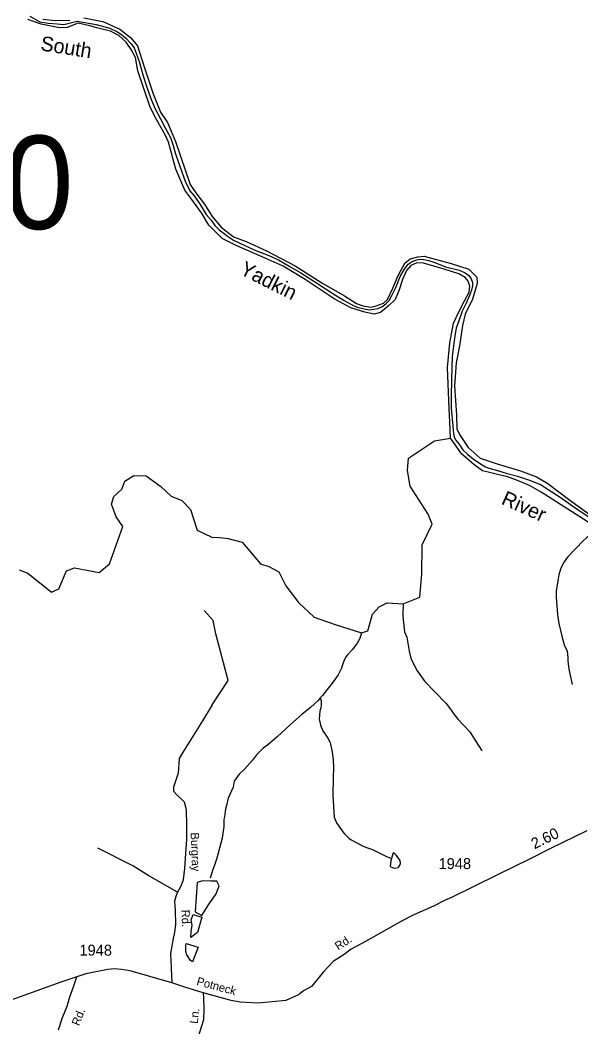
# Model space of a CAD drawing. Extents: x 1473865 to 1648260, y 639067 to 773536.
# Drawn here: x 1540066 to 1546474, y 737838 to 749340 of the extents above; entities that cross this region are included whole.
import ezdxf

# ---------------------------------------------------------------- set-up
doc = ezdxf.new("R2010")
doc.units = 0
for name, color, linetype in [('Exist Boundary Political CountyLine', 7, 'Continuous'), ('Exist Hydrographic Creek Single Shore', 7, 'Continuous'), ('Exist Hydrographic Misc Water Feature', 7, 'Continuous'), ('Exist Hydrographic River Shore', 7, 'Continuous'), ('Exist Hydrographic River Shore Label', 7, 'Continuous'), ('Exist Road Non-System Type 51', 7, 'Continuous'), ('Exist Road Non-System Type 51 Label', 7, 'Continuous'), ('Exist Road Secondary Mileage Hundredths English Label', 7, 'Continuous'), ('Exist Road Secondary Structure Standard Bridge Number Label', 7, 'Continuous'), ('Exist Road Secondary Type 51 Attributed', 7, 'Continuous'), ('Exist Road Secondary Type 51 Label', 7, 'Continuous'), ('Exist Road Secondary Type 51 Number Label', 7, 'Continuous')]:
    doc.layers.add(name, color=color, linetype=linetype)

msp = doc.modelspace()

# ---------------------------------------------------------------- linework, layer by layer
at = {"layer": 'Exist Boundary Political CountyLine'}
for points in [[(1540178, 749386), (1540292, 749322), (1540387, 749303), (1540490, 749299), (1540565, 749288), (1540719, 749328), (1540934, 749288), (1541093, 749248), (1541171, 749210), (1541224, 749174), (1541274, 749132)], [(1541274, 749132), (1541331, 749071), (1541369, 749022), (1541394, 748961), (1541430, 748855), (1541468, 748716), (1541510, 748585), (1541560, 748443), (1541607, 748333), (1541669, 748213), (1541724, 748109), (1541784, 747999), (1541817, 747908), (1541839, 747822), (1541877, 747712), (1541913, 747608), (1541954, 747501), (1542006, 747391), (1542054, 747331), (1542122, 747232), (1542193, 747120), (1542248, 747053), (1542290, 746995), (1542341, 746945), (1542398, 746901), (1542438, 746871), (1542506, 746827), (1542577, 746791), (1542741, 746717), (1542908, 746649), (1543020, 746600), (1543149, 746526), (1543273, 746453), (1543453, 746340), (1543639, 746216), (1543768, 746138), (1543854, 746089), (1543918, 746062), (1543999, 746040), (1544058, 746030), (1544105, 746036), (1544156, 746045), (1544200, 746066), (1544247, 746098), (1544283, 746135), (1544316, 746192), (1544360, 746286), (1544408, 746412), (1544459, 746493), (1544502, 746550), (1544546, 746583), (1544599, 746600), (1544639, 746607), (1544679, 746605), (1544736, 746594), (1544804, 746569), (1544929, 746522), (1545083, 746482), (1545153, 746453), (1545193, 746423), (1545222, 746385), (1545235, 746343), (1545237, 746305), (1545223, 746254), (1545203, 746193), (1545163, 746108), (1545118, 746013), (1545078, 745903), (1545050, 745821), (1545033, 745732), (1545017, 745620), (1545005, 745493), (1544998, 745375), (1544995, 745227), (1544991, 745056), (1544992, 744903), (1545011, 744703), (1545020, 744612), (1545026, 744578), (1545043, 744544), (1545080, 744498), (1545126, 744432), (1545181, 744377), (1545243, 744327), (1545327, 744272), (1545384, 744238), (1545437, 744219), (1545522, 744196), (1545632, 744162), (1545752, 744130), (1545897, 744081), (1546019, 744029), (1546100, 743978), (1546237, 743891), (1546419, 743760), (1546610, 743634)]]:
    msp.add_lwpolyline(points, dxfattribs=at)
at = {"layer": 'Exist Hydrographic Creek Single Shore'}
msp.add_lwpolyline([(1540055, 743058), (1540155, 743023), (1540426, 742804), (1540510, 742842), (1540597, 743050), (1540689, 743081), (1540970, 743031), (1541088, 743127), (1541240, 743553), (1541165, 743666), (1541110, 743809), (1541136, 743899), (1541228, 743983), (1541263, 744074), (1541364, 744138), (1541506, 744135), (1541673, 744011), (1541794, 743902), (1541916, 743853), (1542013, 743748), (1542090, 743513), (1542256, 743432), (1542345, 743428), (1542443, 743416), (1542605, 743375), (1542815, 743128), (1542908, 743099), (1543023, 743037), (1543104, 742878), (1543249, 742686), (1543426, 742518), (1543666, 742435), (1543967, 742341), (1544040, 742363), (1544093, 742553), (1544170, 742638), (1544259, 742683), (1544443, 742670), (1544636, 742748), (1544656, 743011), (1544662, 743346), (1544774, 743583), (1544729, 743694), (1544525, 744014), (1544494, 744195), (1544505, 744336), (1544800, 744533), (1544984, 744565)], dxfattribs=at)
at = {"layer": 'Exist Hydrographic Misc Water Feature'}
for points in [[(1546686, 743509), (1546578, 743454), (1546537, 743425), (1546504, 743394), (1546322, 743203), (1546285, 743151), (1546247, 743080), (1546223, 743003), (1546214, 742957), (1546193, 742817), (1546193, 742748), (1546209, 742551), (1546212, 742519), (1546223, 742447), (1546255, 742302), (1546289, 742190), (1546316, 742135), (1546326, 742053), (1546325, 742021), (1546328, 741989), (1546335, 741925), (1546375, 741748)], [(1544443, 742670), (1544441, 742541), (1544443, 742493), (1544458, 742353), (1544487, 742292), (1544511, 742132), (1544533, 742051), (1544560, 741986), (1544602, 741906), (1544691, 741783), (1544807, 741665), (1544930, 741536), (1544975, 741485), (1545027, 741408), (1545074, 741351), (1545204, 741208), (1545218, 741189), (1545340, 741001), (1545342, 740993)], [(1543967, 742341), (1543947, 742277), (1543919, 742221), (1543866, 742151), (1543806, 742090), (1543788, 742065), (1543765, 742017), (1543756, 741985), (1543739, 741938), (1543699, 741859), (1543645, 741780), (1543522, 741623), (1543497, 741597)], [(1543497, 741597), (1543472, 741568), (1543385, 741488), (1543286, 741407), (1543156, 741294), (1543005, 741153), (1542895, 741058), (1542842, 741023), (1542768, 740945), (1542721, 740886), (1542631, 740784), (1542571, 740724), (1542513, 740647), (1542500, 740576), (1542445, 740453), (1542423, 740366), (1542414, 740326), (1542405, 740270), (1542400, 740238), (1542395, 740206), (1542394, 740126), (1542375, 739995), (1542313, 739764), (1542288, 739685), (1542270, 739638), (1542258, 739598), (1542238, 739536)], [(1543497, 741597), (1543506, 741563), (1543505, 741515), (1543501, 741484), (1543496, 741460), (1543492, 741446), (1543485, 741358), (1543500, 741284), (1543526, 741219), (1543583, 741138), (1543608, 741089), (1543633, 740977), (1543643, 740889), (1543649, 740801), (1543644, 740687), (1543638, 740485), (1543656, 740233), (1543683, 740168), (1543754, 740066), (1543774, 740042), (1543823, 739995), (1543850, 739976), (1543977, 739905), (1544024, 739888), (1544092, 739863), (1544246, 739787), (1544309, 739761)], [(1544309, 739761), (1544304, 739734), (1544294, 739669), (1544339, 739653), (1544371, 739654), (1544387, 739660), (1544393, 739665), (1544407, 739687), (1544412, 739703), (1544409, 739739), (1544391, 739767), (1544364, 739800), (1544352, 739812), (1544329, 739825), (1544318, 739789), (1544309, 739761)], [(1542244, 739503), (1542151, 739507), (1542090, 739487), (1542066, 739151), (1542143, 739110), (1542220, 739232), (1542305, 739357), (1542341, 739451), (1542313, 739503), (1542244, 739503)], [(1542042, 739122), (1542143, 739090), (1542094, 738915), (1542017, 738859), (1542021, 738928), (1542033, 739001), (1542021, 739061), (1542042, 739122)], [(1541965, 738790), (1542102, 738749), (1542037, 738583), (1542013, 738595), (1541973, 738660), (1541961, 738701), (1541961, 738761), (1541965, 738790)]]:
    msp.add_lwpolyline(points, dxfattribs=at)
at = {"layer": 'Exist Hydrographic River Shore'}
for points in [[(1544984, 744565), (1544980, 744667), (1544970, 744901), (1544950, 745372), (1544976, 745652), (1545018, 745879), (1545082, 746013), (1545146, 746131), (1545196, 746231), (1545204, 746301), (1545188, 746359), (1545152, 746399), (1545080, 746441), (1544914, 746495), (1544675, 746562), (1544601, 746566), (1544531, 746538), (1544481, 746478), (1544435, 746378), (1544399, 746260), (1544351, 746148), (1544273, 746072), (1544183, 746000), (1544111, 745980), (1544007, 746002), (1543847, 746054), (1543656, 746154), (1543324, 746378), (1543074, 746528), (1542866, 746622), (1542537, 746764), (1542374, 746846), (1542222, 746996), (1542138, 747140), (1542016, 747306), (1541948, 747396), (1541844, 747638), (1541762, 747945), (1541722, 748031), (1541624, 748203), (1541554, 748345), (1541413, 748761), (1541383, 748911), (1541337, 749003), (1541279, 749087), (1541193, 749165), (1541099, 749215), (1540959, 749247), (1540862, 749275), (1540728, 749303), (1540602, 749255), (1540516, 749251), (1540308, 749293), (1540156, 749347)], [(1540327, 749351), (1540465, 749337), (1540635, 749341)], [(1540794, 749365), (1541012, 749325), (1541206, 749237), (1541328, 749141), (1541408, 749045), (1541484, 748805), (1541585, 748498), (1541669, 748288), (1541749, 748170), (1541841, 747953), (1542010, 747461), (1542076, 747367), (1542174, 747237), (1542260, 747097), (1542364, 746975), (1542503, 746864), (1542651, 746810), (1542883, 746704), (1543211, 746532), (1543515, 746338), (1543772, 746189), (1543910, 746103), (1543982, 746077), (1544074, 746061), (1544134, 746075), (1544220, 746105), (1544266, 746147), (1544324, 746277), (1544388, 746423), (1544463, 746562), (1544525, 746614), (1544611, 746634), (1544683, 746642), (1544991, 746558), (1545195, 746494), (1545285, 746404), (1545289, 746332), (1545237, 746153), (1545151, 745979), (1545121, 745851)], [(1545121, 745851), (1545088, 745619), (1545050, 745426), (1545032, 745162), (1545054, 744828), (1545056, 744672), (1545088, 744606)], [(1545088, 744606), (1545186, 744459), (1545324, 744337), (1545516, 744271), (1545784, 744189), (1545968, 744121), (1546098, 744045), (1546350, 743856), (1546566, 743698)], [(1546686, 743509), (1546546, 743612), (1546019, 743948), (1545889, 744024), (1545749, 744082), (1545641, 744124), (1545521, 744150), (1545415, 744176), (1545349, 744192), (1545253, 744262), (1545109, 744384), (1545016, 744521), (1544984, 744565)]]:
    msp.add_lwpolyline(points, dxfattribs=at)
at = {"layer": 'Exist Road Non-System Type 51'}
for points in [[(1542260, 741517), (1542442, 741797), (1542304, 742328), (1542272, 742482), (1542171, 742595)], [(1542260, 741517), (1542152, 741333), (1542073, 741212), (1541921, 740970), (1541885, 740906), (1541874, 740736), (1541819, 740576), (1541819, 740532), (1541859, 740490), (1541940, 740409), (1541965, 740320), (1541968, 740135), (1541968, 739985), (1541944, 739649), (1541939, 739583), (1541928, 739519), (1541904, 739446), (1541863, 739378)], [(1541863, 739378), (1541539, 739564), (1541353, 739678), (1540956, 739880)], [(1541863, 739378), (1541845, 739329), (1541830, 739275), (1541839, 739167), (1541842, 739008), (1541831, 738920), (1541811, 738830), (1541801, 738761), (1541786, 738676), (1541800, 738340)], [(1542158, 738228), (1542162, 738166), (1542165, 738048), (1542163, 737920), (1542115, 737773), (1542073, 737621), (1541971, 737243), (1541951, 737131), (1541954, 737083), (1541994, 737026), (1542031, 736958), (1542178, 736853), (1542257, 736779)]]:
    msp.add_lwpolyline(points, dxfattribs=at)
at = {"layer": 'Exist Road Secondary Type 51 Attributed'}
for points in [[(1546544, 740078), (1546119, 739871), (1545887, 739756), (1545528, 739580), (1544987, 739314), (1544923, 739286), (1544789, 739216), (1544564, 739119), (1544425, 739045), (1544012, 738815), (1543851, 738725), (1543770, 738667), (1543645, 738585), (1543533, 738467), (1543397, 738300), (1543305, 738250), (1543249, 738205), (1543102, 738141), (1542790, 738110), (1542648, 738116), (1542580, 738119), (1542477, 738141), (1542158, 738228), (1541949, 738293), (1541800, 738340), (1541325, 738478), (1541223, 738495), (1541143, 738502), (1541067, 738495), (1540817, 738445), (1540714, 738410)], [(1540714, 738410), (1540531, 738349), (1539790, 738083), (1539599, 738011), (1539455, 737961), (1539179, 737853), (1538816, 737728)], [(1540506, 737803), (1540552, 737946), (1540602, 738074), (1540635, 738181), (1540677, 738295), (1540714, 738410)]]:
    msp.add_lwpolyline(points, dxfattribs=at)

# ---------------------------------------------------------------- texts
at = {"layer": 'Exist Hydrographic River Shore Label'}
for s, rotation, p in [('South', 350.9497, (1540292, 748995)), ('Yadkin', 333.2454, (1542565, 746444)), ('River', 335.8389, (1545554, 743816))]:
    msp.add_text(s, height=167.3, rotation=rotation, dxfattribs=at).set_placement(p)
at = {"layer": 'Exist Road Non-System Type 51 Label'}
for s, rotation, p in [('Burgray', 272.0476, (1542015, 740058)), ('Rd.', 272.5204, (1541908, 739175)), ('Ln.', 83.39, (1542095, 737870))]:
    msp.add_text(s, height=95, rotation=rotation, dxfattribs=at).set_placement(p)
at = {"layer": 'Exist Road Secondary Mileage Hundredths English Label'}
msp.add_text('2.60', height=125, rotation=25.8955, dxfattribs=at).set_placement((1545944, 739866))
at = {"layer": 'Exist Road Secondary Structure Standard Bridge Number Label'}
msp.add_text('80', height=1066.3, dxfattribs=at).set_placement((1539092, 746953))
at = {"layer": 'Exist Road Secondary Type 51 Label'}
for s, rotation, p in [('Rd.', 32.6213, (1543701, 738710)), ('Potneck', 344.8551, (1542076, 738319)), ('Rd.', 68.7376, (1540740, 737844))]:
    msp.add_text(s, height=95, rotation=rotation, dxfattribs=at).set_placement(p)
at = {"layer": 'Exist Road Secondary Type 51 Number Label'}
for p in [(1544848, 739641), (1540744, 738652)]:
    msp.add_text('1948', height=125, dxfattribs=at).set_placement(p)

doc.saveas('drawing.dxf')
